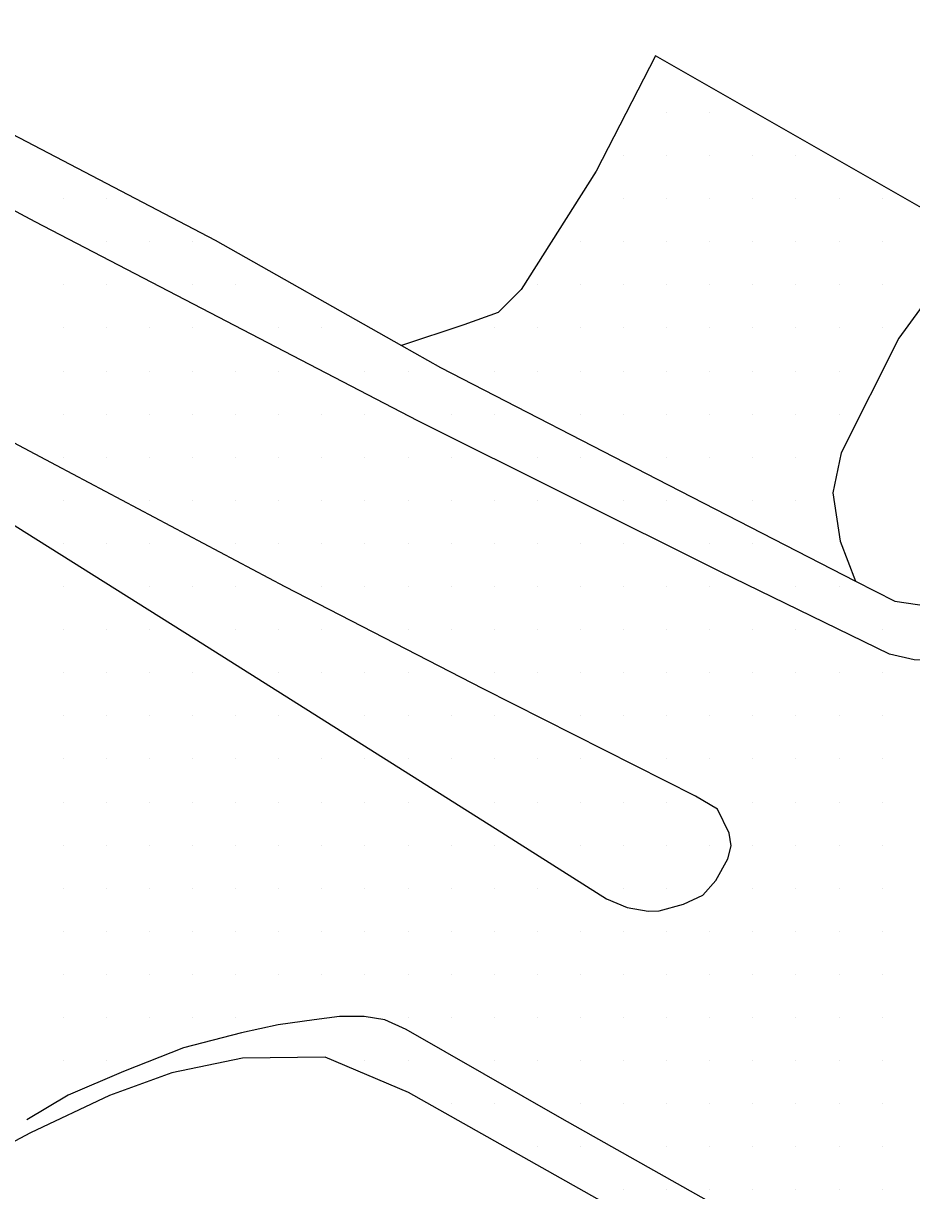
# Model space of a CAD drawing. Extents: x 1762120 to 1766775, y 709485 to 712965.
# Drawn here: x 1765281.4 to 1765333, y 710528.7 to 710596.4 of the extents above; entities that cross this region are included whole.
import ezdxf

# ---------------------------------------------------------------- set-up
doc = ezdxf.new("R2010")
doc.units = 0
for name, color, linetype in [('Exist DTM Scan Elevation Point', 7, 'Continuous'), ('Exist Roads EOP', 7, 'Continuous'), ('Exist Roads EOP Other', 7, 'Continuous'), ('Exist Roads EOT', 7, 'Continuous')]:
    doc.layers.add(name, color=color, linetype=linetype)

msp = doc.modelspace()

# ---------------------------------------------------------------- linework, layer by layer
at = {"layer": 'Exist DTM Scan Elevation Point'}
for p, q in [((1765318.75, 710591.25), (1765318.75, 710591.25)), ((1765321.25, 710591.25), (1765321.25, 710591.25)), ((1765316.25, 710588.75), (1765316.25, 710588.75)), ((1765318.75, 710588.75), (1765318.75, 710588.75)), ((1765321.25, 710588.75), (1765321.25, 710588.75)), ((1765323.75, 710588.75), (1765323.75, 710588.75)), ((1765326.25, 710588.75), (1765326.25, 710588.75)), ((1765283.75, 710586.25), (1765283.75, 710586.25)), ((1765286.25, 710586.25), (1765286.25, 710586.25)), ((1765316.25, 710586.25), (1765316.25, 710586.25)), ((1765318.75, 710586.25), (1765318.75, 710586.25)), ((1765321.25, 710586.25), (1765321.25, 710586.25)), ((1765323.75, 710586.25), (1765323.75, 710586.25)), ((1765326.25, 710586.25), (1765326.25, 710586.25)), ((1765328.75, 710586.25), (1765328.75, 710586.25)), ((1765331.25, 710586.25), (1765331.25, 710586.25)), ((1765286.25, 710583.75), (1765286.25, 710583.75)), ((1765288.75, 710583.75), (1765288.75, 710583.75)), ((1765291.25, 710583.75), (1765291.25, 710583.75)), ((1765313.75, 710583.75), (1765313.75, 710583.75)), ((1765316.25, 710583.75), (1765316.25, 710583.75)), ((1765318.75, 710583.75), (1765318.75, 710583.75)), ((1765321.25, 710583.75), (1765321.25, 710583.75)), ((1765323.75, 710583.75), (1765323.75, 710583.75)), ((1765326.25, 710583.75), (1765326.25, 710583.75)), ((1765328.75, 710583.75), (1765328.75, 710583.75)), ((1765331.25, 710583.75), (1765331.25, 710583.75)), ((1765283.75, 710581.25), (1765283.75, 710581.25)), ((1765286.25, 710581.25), (1765286.25, 710581.25)), ((1765291.25, 710581.25), (1765291.25, 710581.25)), ((1765293.75, 710581.25), (1765293.75, 710581.25)), ((1765311.25, 710581.25), (1765311.25, 710581.25)), ((1765313.75, 710581.25), (1765313.75, 710581.25)), ((1765316.25, 710581.25), (1765316.25, 710581.25)), ((1765318.75, 710581.25), (1765318.75, 710581.25)), ((1765321.25, 710581.25), (1765321.25, 710581.25)), ((1765323.75, 710581.25), (1765323.75, 710581.25)), ((1765326.25, 710581.25), (1765326.25, 710581.25)), ((1765328.75, 710581.25), (1765328.75, 710581.25)), ((1765331.25, 710581.25), (1765331.25, 710581.25)), ((1765283.75, 710578.75), (1765283.75, 710578.75)), ((1765286.25, 710578.75), (1765286.25, 710578.75)), ((1765288.75, 710578.75), (1765288.75, 710578.75)), ((1765291.25, 710578.75), (1765291.25, 710578.75)), ((1765296.25, 710578.75), (1765296.25, 710578.75)), ((1765298.75, 710578.75), (1765298.75, 710578.75)), ((1765308.75, 710578.75), (1765308.75, 710578.75)), ((1765311.25, 710578.75), (1765311.25, 710578.75)), ((1765313.75, 710578.75), (1765313.75, 710578.75)), ((1765316.25, 710578.75), (1765316.25, 710578.75)), ((1765318.75, 710578.75), (1765318.75, 710578.75)), ((1765321.25, 710578.75), (1765321.25, 710578.75)), ((1765323.75, 710578.75), (1765323.75, 710578.75)), ((1765326.25, 710578.75), (1765326.25, 710578.75)), ((1765328.75, 710578.75), (1765328.75, 710578.75)), ((1765331.25, 710578.75), (1765331.25, 710578.75)), ((1765283.75, 710576.25), (1765283.75, 710576.25)), ((1765286.25, 710576.25), (1765286.25, 710576.25)), ((1765288.75, 710576.25), (1765288.75, 710576.25)), ((1765291.25, 710576.25), (1765291.25, 710576.25)), ((1765293.75, 710576.25), (1765293.75, 710576.25)), ((1765296.25, 710576.25), (1765296.25, 710576.25)), ((1765301.25, 710576.25), (1765301.25, 710576.25)), ((1765303.75, 710576.25), (1765303.75, 710576.25)), ((1765308.75, 710576.25), (1765308.75, 710576.25)), ((1765311.25, 710576.25), (1765311.25, 710576.25)), ((1765313.75, 710576.25), (1765313.75, 710576.25)), ((1765316.25, 710576.25), (1765316.25, 710576.25)), ((1765318.75, 710576.25), (1765318.75, 710576.25)), ((1765321.25, 710576.25), (1765321.25, 710576.25)), ((1765323.75, 710576.25), (1765323.75, 710576.25)), ((1765326.25, 710576.25), (1765326.25, 710576.25)), ((1765328.75, 710576.25), (1765328.75, 710576.25)), ((1765283.75, 710573.75), (1765283.75, 710573.75)), ((1765286.25, 710573.75), (1765286.25, 710573.75)), ((1765288.75, 710573.75), (1765288.75, 710573.75)), ((1765291.25, 710573.75), (1765291.25, 710573.75)), ((1765293.75, 710573.75), (1765293.75, 710573.75)), ((1765296.25, 710573.75), (1765296.25, 710573.75)), ((1765298.75, 710573.75), (1765298.75, 710573.75)), ((1765301.25, 710573.75), (1765301.25, 710573.75)), ((1765306.25, 710573.75), (1765306.25, 710573.75)), ((1765308.75, 710573.75), (1765308.75, 710573.75)), ((1765313.75, 710573.75), (1765313.75, 710573.75)), ((1765316.25, 710573.75), (1765316.25, 710573.75)), ((1765318.75, 710573.75), (1765318.75, 710573.75)), ((1765321.25, 710573.75), (1765321.25, 710573.75)), ((1765323.75, 710573.75), (1765323.75, 710573.75)), ((1765326.25, 710573.75), (1765326.25, 710573.75)), ((1765328.75, 710573.75), (1765328.75, 710573.75)), ((1765283.75, 710571.25), (1765283.75, 710571.25)), ((1765286.25, 710571.25), (1765286.25, 710571.25)), ((1765288.75, 710571.25), (1765288.75, 710571.25)), ((1765291.25, 710571.25), (1765291.25, 710571.25)), ((1765293.75, 710571.25), (1765293.75, 710571.25)), ((1765296.25, 710571.25), (1765296.25, 710571.25)), ((1765298.75, 710571.25), (1765298.75, 710571.25)), ((1765301.25, 710571.25), (1765301.25, 710571.25)), ((1765303.75, 710571.25), (1765303.75, 710571.25)), ((1765306.25, 710571.25), (1765306.25, 710571.25)), ((1765311.25, 710571.25), (1765311.25, 710571.25)), ((1765313.75, 710571.25), (1765313.75, 710571.25)), ((1765318.75, 710571.25), (1765318.75, 710571.25)), ((1765321.25, 710571.25), (1765321.25, 710571.25)), ((1765323.75, 710571.25), (1765323.75, 710571.25)), ((1765326.25, 710571.25), (1765326.25, 710571.25)), ((1765283.75, 710568.75), (1765283.75, 710568.75)), ((1765288.75, 710568.75), (1765288.75, 710568.75)), ((1765291.25, 710568.75), (1765291.25, 710568.75)), ((1765293.75, 710568.75), (1765293.75, 710568.75)), ((1765296.25, 710568.75), (1765296.25, 710568.75)), ((1765298.75, 710568.75), (1765298.75, 710568.75)), ((1765301.25, 710568.75), (1765301.25, 710568.75)), ((1765303.75, 710568.75), (1765303.75, 710568.75)), ((1765306.25, 710568.75), (1765306.25, 710568.75)), ((1765308.75, 710568.75), (1765308.75, 710568.75)), ((1765311.25, 710568.75), (1765311.25, 710568.75)), ((1765316.25, 710568.75), (1765316.25, 710568.75)), ((1765318.75, 710568.75), (1765318.75, 710568.75)), ((1765323.75, 710568.75), (1765323.75, 710568.75)), ((1765326.25, 710568.75), (1765326.25, 710568.75)), ((1765283.75, 710566.25), (1765283.75, 710566.25)), ((1765286.25, 710566.25), (1765286.25, 710566.25)), ((1765288.75, 710566.25), (1765288.75, 710566.25)), ((1765293.75, 710566.25), (1765293.75, 710566.25)), ((1765296.25, 710566.25), (1765296.25, 710566.25)), ((1765298.75, 710566.25), (1765298.75, 710566.25)), ((1765301.25, 710566.25), (1765301.25, 710566.25)), ((1765303.75, 710566.25), (1765303.75, 710566.25)), ((1765306.25, 710566.25), (1765306.25, 710566.25)), ((1765308.75, 710566.25), (1765308.75, 710566.25)), ((1765311.25, 710566.25), (1765311.25, 710566.25)), ((1765313.75, 710566.25), (1765313.75, 710566.25)), ((1765316.25, 710566.25), (1765316.25, 710566.25)), ((1765321.25, 710566.25), (1765321.25, 710566.25)), ((1765323.75, 710566.25), (1765323.75, 710566.25)), ((1765283.75, 710563.75), (1765283.75, 710563.75)), ((1765288.75, 710563.75), (1765288.75, 710563.75)), ((1765291.25, 710563.75), (1765291.25, 710563.75)), ((1765293.75, 710563.75), (1765293.75, 710563.75)), ((1765298.75, 710563.75), (1765298.75, 710563.75)), ((1765301.25, 710563.75), (1765301.25, 710563.75)), ((1765303.75, 710563.75), (1765303.75, 710563.75)), ((1765306.25, 710563.75), (1765306.25, 710563.75)), ((1765308.75, 710563.75), (1765308.75, 710563.75)), ((1765311.25, 710563.75), (1765311.25, 710563.75)), ((1765313.75, 710563.75), (1765313.75, 710563.75)), ((1765316.25, 710563.75), (1765316.25, 710563.75)), ((1765318.75, 710563.75), (1765318.75, 710563.75)), ((1765321.25, 710563.75), (1765321.25, 710563.75)), ((1765326.25, 710563.75), (1765326.25, 710563.75)), ((1765328.75, 710563.75), (1765328.75, 710563.75)), ((1765283.75, 710561.25), (1765283.75, 710561.25)), ((1765286.25, 710561.25), (1765286.25, 710561.25)), ((1765288.75, 710561.25), (1765288.75, 710561.25)), ((1765293.75, 710561.25), (1765293.75, 710561.25)), ((1765296.25, 710561.25), (1765296.25, 710561.25)), ((1765298.75, 710561.25), (1765298.75, 710561.25)), ((1765303.75, 710561.25), (1765303.75, 710561.25)), ((1765306.25, 710561.25), (1765306.25, 710561.25)), ((1765308.75, 710561.25), (1765308.75, 710561.25)), ((1765311.25, 710561.25), (1765311.25, 710561.25)), ((1765313.75, 710561.25), (1765313.75, 710561.25)), ((1765316.25, 710561.25), (1765316.25, 710561.25)), ((1765318.75, 710561.25), (1765318.75, 710561.25)), ((1765321.25, 710561.25), (1765321.25, 710561.25)), ((1765323.75, 710561.25), (1765323.75, 710561.25)), ((1765326.25, 710561.25), (1765326.25, 710561.25)), ((1765331.25, 710561.25), (1765331.25, 710561.25)), ((1765283.75, 710558.75), (1765283.75, 710558.75)), ((1765286.25, 710558.75), (1765286.25, 710558.75)), ((1765288.75, 710558.75), (1765288.75, 710558.75)), ((1765291.25, 710558.75), (1765291.25, 710558.75)), ((1765296.25, 710558.75), (1765296.25, 710558.75)), ((1765298.75, 710558.75), (1765298.75, 710558.75)), ((1765301.25, 710558.75), (1765301.25, 710558.75)), ((1765303.75, 710558.75), (1765303.75, 710558.75)), ((1765308.75, 710558.75), (1765308.75, 710558.75)), ((1765311.25, 710558.75), (1765311.25, 710558.75)), ((1765313.75, 710558.75), (1765313.75, 710558.75)), ((1765316.25, 710558.75), (1765316.25, 710558.75)), ((1765318.75, 710558.75), (1765318.75, 710558.75)), ((1765321.25, 710558.75), (1765321.25, 710558.75)), ((1765323.75, 710558.75), (1765323.75, 710558.75)), ((1765326.25, 710558.75), (1765326.25, 710558.75)), ((1765328.75, 710558.75), (1765328.75, 710558.75)), ((1765331.25, 710558.75), (1765331.25, 710558.75)), ((1765283.75, 710556.25), (1765283.75, 710556.25)), ((1765286.25, 710556.25), (1765286.25, 710556.25)), ((1765288.75, 710556.25), (1765288.75, 710556.25)), ((1765291.25, 710556.25), (1765291.25, 710556.25)), ((1765293.75, 710556.25), (1765293.75, 710556.25)), ((1765296.25, 710556.25), (1765296.25, 710556.25)), ((1765301.25, 710556.25), (1765301.25, 710556.25)), ((1765303.75, 710556.25), (1765303.75, 710556.25)), ((1765306.25, 710556.25), (1765306.25, 710556.25)), ((1765308.75, 710556.25), (1765308.75, 710556.25)), ((1765313.75, 710556.25), (1765313.75, 710556.25)), ((1765316.25, 710556.25), (1765316.25, 710556.25)), ((1765318.75, 710556.25), (1765318.75, 710556.25)), ((1765321.25, 710556.25), (1765321.25, 710556.25)), ((1765323.75, 710556.25), (1765323.75, 710556.25)), ((1765326.25, 710556.25), (1765326.25, 710556.25)), ((1765328.75, 710556.25), (1765328.75, 710556.25)), ((1765331.25, 710556.25), (1765331.25, 710556.25)), ((1765283.75, 710553.75), (1765283.75, 710553.75)), ((1765286.25, 710553.75), (1765286.25, 710553.75)), ((1765288.75, 710553.75), (1765288.75, 710553.75)), ((1765291.25, 710553.75), (1765291.25, 710553.75)), ((1765293.75, 710553.75), (1765293.75, 710553.75)), ((1765296.25, 710553.75), (1765296.25, 710553.75)), ((1765298.75, 710553.75), (1765298.75, 710553.75)), ((1765301.25, 710553.75), (1765301.25, 710553.75)), ((1765303.75, 710553.75), (1765303.75, 710553.75)), ((1765306.25, 710553.75), (1765306.25, 710553.75)), ((1765308.75, 710553.75), (1765308.75, 710553.75)), ((1765311.25, 710553.75), (1765311.25, 710553.75)), ((1765313.75, 710553.75), (1765313.75, 710553.75)), ((1765318.75, 710553.75), (1765318.75, 710553.75)), ((1765321.25, 710553.75), (1765321.25, 710553.75)), ((1765323.75, 710553.75), (1765323.75, 710553.75)), ((1765326.25, 710553.75), (1765326.25, 710553.75)), ((1765328.75, 710553.75), (1765328.75, 710553.75)), ((1765331.25, 710553.75), (1765331.25, 710553.75)), ((1765283.75, 710551.25), (1765283.75, 710551.25)), ((1765286.25, 710551.25), (1765286.25, 710551.25)), ((1765288.75, 710551.25), (1765288.75, 710551.25)), ((1765291.25, 710551.25), (1765291.25, 710551.25)), ((1765293.75, 710551.25), (1765293.75, 710551.25)), ((1765296.25, 710551.25), (1765296.25, 710551.25)), ((1765298.75, 710551.25), (1765298.75, 710551.25)), ((1765301.25, 710551.25), (1765301.25, 710551.25)), ((1765303.75, 710551.25), (1765303.75, 710551.25)), ((1765308.75, 710551.25), (1765308.75, 710551.25)), ((1765311.25, 710551.25), (1765311.25, 710551.25)), ((1765313.75, 710551.25), (1765313.75, 710551.25)), ((1765316.25, 710551.25), (1765316.25, 710551.25)), ((1765318.75, 710551.25), (1765318.75, 710551.25)), ((1765323.75, 710551.25), (1765323.75, 710551.25)), ((1765326.25, 710551.25), (1765326.25, 710551.25)), ((1765328.75, 710551.25), (1765328.75, 710551.25)), ((1765331.25, 710551.25), (1765331.25, 710551.25)), ((1765283.75, 710548.75), (1765283.75, 710548.75)), ((1765286.25, 710548.75), (1765286.25, 710548.75)), ((1765288.75, 710548.75), (1765288.75, 710548.75)), ((1765291.25, 710548.75), (1765291.25, 710548.75)), ((1765293.75, 710548.75), (1765293.75, 710548.75)), ((1765296.25, 710548.75), (1765296.25, 710548.75)), ((1765298.75, 710548.75), (1765298.75, 710548.75)), ((1765301.25, 710548.75), (1765301.25, 710548.75)), ((1765303.75, 710548.75), (1765303.75, 710548.75)), ((1765306.25, 710548.75), (1765306.25, 710548.75)), ((1765308.75, 710548.75), (1765308.75, 710548.75)), ((1765313.75, 710548.75), (1765313.75, 710548.75)), ((1765316.25, 710548.75), (1765316.25, 710548.75)), ((1765318.75, 710548.75), (1765318.75, 710548.75)), ((1765321.25, 710548.75), (1765321.25, 710548.75)), ((1765323.75, 710548.75), (1765323.75, 710548.75)), ((1765326.25, 710548.75), (1765326.25, 710548.75)), ((1765328.75, 710548.75), (1765328.75, 710548.75)), ((1765331.25, 710548.75), (1765331.25, 710548.75)), ((1765283.75, 710546.25), (1765283.75, 710546.25)), ((1765286.25, 710546.25), (1765286.25, 710546.25)), ((1765288.75, 710546.25), (1765288.75, 710546.25)), ((1765291.25, 710546.25), (1765291.25, 710546.25)), ((1765293.75, 710546.25), (1765293.75, 710546.25)), ((1765296.25, 710546.25), (1765296.25, 710546.25)), ((1765298.75, 710546.25), (1765298.75, 710546.25)), ((1765301.25, 710546.25), (1765301.25, 710546.25)), ((1765303.75, 710546.25), (1765303.75, 710546.25)), ((1765306.25, 710546.25), (1765306.25, 710546.25)), ((1765308.75, 710546.25), (1765308.75, 710546.25)), ((1765311.25, 710546.25), (1765311.25, 710546.25)), ((1765316.25, 710546.25), (1765316.25, 710546.25)), ((1765318.75, 710546.25), (1765318.75, 710546.25)), ((1765323.75, 710546.25), (1765323.75, 710546.25)), ((1765326.25, 710546.25), (1765326.25, 710546.25)), ((1765328.75, 710546.25), (1765328.75, 710546.25)), ((1765331.25, 710546.25), (1765331.25, 710546.25)), ((1765283.75, 710543.75), (1765283.75, 710543.75)), ((1765286.25, 710543.75), (1765286.25, 710543.75)), ((1765288.75, 710543.75), (1765288.75, 710543.75)), ((1765291.25, 710543.75), (1765291.25, 710543.75)), ((1765293.75, 710543.75), (1765293.75, 710543.75)), ((1765296.25, 710543.75), (1765296.25, 710543.75)), ((1765298.75, 710543.75), (1765298.75, 710543.75)), ((1765301.25, 710543.75), (1765301.25, 710543.75)), ((1765303.75, 710543.75), (1765303.75, 710543.75)), ((1765306.25, 710543.75), (1765306.25, 710543.75)), ((1765308.75, 710543.75), (1765308.75, 710543.75)), ((1765311.25, 710543.75), (1765311.25, 710543.75)), ((1765313.75, 710543.75), (1765313.75, 710543.75)), ((1765316.25, 710543.75), (1765316.25, 710543.75)), ((1765318.75, 710543.75), (1765318.75, 710543.75)), ((1765321.25, 710543.75), (1765321.25, 710543.75)), ((1765323.75, 710543.75), (1765323.75, 710543.75)), ((1765326.25, 710543.75), (1765326.25, 710543.75)), ((1765328.75, 710543.75), (1765328.75, 710543.75)), ((1765331.25, 710543.75), (1765331.25, 710543.75)), ((1765283.75, 710541.25), (1765283.75, 710541.25)), ((1765286.25, 710541.25), (1765286.25, 710541.25)), ((1765288.75, 710541.25), (1765288.75, 710541.25)), ((1765291.25, 710541.25), (1765291.25, 710541.25)), ((1765293.75, 710541.25), (1765293.75, 710541.25)), ((1765296.25, 710541.25), (1765296.25, 710541.25)), ((1765298.75, 710541.25), (1765298.75, 710541.25)), ((1765301.25, 710541.25), (1765301.25, 710541.25)), ((1765303.75, 710541.25), (1765303.75, 710541.25)), ((1765306.25, 710541.25), (1765306.25, 710541.25)), ((1765308.75, 710541.25), (1765308.75, 710541.25)), ((1765311.25, 710541.25), (1765311.25, 710541.25)), ((1765313.75, 710541.25), (1765313.75, 710541.25)), ((1765316.25, 710541.25), (1765316.25, 710541.25)), ((1765318.75, 710541.25), (1765318.75, 710541.25)), ((1765321.25, 710541.25), (1765321.25, 710541.25)), ((1765323.75, 710541.25), (1765323.75, 710541.25)), ((1765326.25, 710541.25), (1765326.25, 710541.25)), ((1765328.75, 710541.25), (1765328.75, 710541.25)), ((1765331.25, 710541.25), (1765331.25, 710541.25)), ((1765283.75, 710538.75), (1765283.75, 710538.75)), ((1765286.25, 710538.75), (1765286.25, 710538.75)), ((1765288.75, 710538.75), (1765288.75, 710538.75)), ((1765291.25, 710538.75), (1765291.25, 710538.75)), ((1765293.75, 710538.75), (1765293.75, 710538.75)), ((1765303.75, 710538.75), (1765303.75, 710538.75)), ((1765306.25, 710538.75), (1765306.25, 710538.75)), ((1765308.75, 710538.75), (1765308.75, 710538.75)), ((1765311.25, 710538.75), (1765311.25, 710538.75)), ((1765313.75, 710538.75), (1765313.75, 710538.75)), ((1765316.25, 710538.75), (1765316.25, 710538.75)), ((1765318.75, 710538.75), (1765318.75, 710538.75)), ((1765321.25, 710538.75), (1765321.25, 710538.75)), ((1765323.75, 710538.75), (1765323.75, 710538.75)), ((1765326.25, 710538.75), (1765326.25, 710538.75)), ((1765328.75, 710538.75), (1765328.75, 710538.75)), ((1765331.25, 710538.75), (1765331.25, 710538.75)), ((1765283.75, 710536.25), (1765283.75, 710536.25)), ((1765286.25, 710536.25), (1765286.25, 710536.25)), ((1765301.25, 710536.25), (1765301.25, 710536.25)), ((1765303.75, 710536.25), (1765303.75, 710536.25)), ((1765308.75, 710536.25), (1765308.75, 710536.25)), ((1765311.25, 710536.25), (1765311.25, 710536.25)), ((1765313.75, 710536.25), (1765313.75, 710536.25)), ((1765316.25, 710536.25), (1765316.25, 710536.25)), ((1765318.75, 710536.25), (1765318.75, 710536.25)), ((1765321.25, 710536.25), (1765321.25, 710536.25)), ((1765323.75, 710536.25), (1765323.75, 710536.25)), ((1765326.25, 710536.25), (1765326.25, 710536.25)), ((1765328.75, 710536.25), (1765328.75, 710536.25)), ((1765331.25, 710536.25), (1765331.25, 710536.25)), ((1765306.25, 710533.75), (1765306.25, 710533.75)), ((1765308.75, 710533.75), (1765308.75, 710533.75)), ((1765313.75, 710533.75), (1765313.75, 710533.75)), ((1765316.25, 710533.75), (1765316.25, 710533.75)), ((1765318.75, 710533.75), (1765318.75, 710533.75)), ((1765321.25, 710533.75), (1765321.25, 710533.75)), ((1765323.75, 710533.75), (1765323.75, 710533.75)), ((1765326.25, 710533.75), (1765326.25, 710533.75)), ((1765328.75, 710533.75), (1765328.75, 710533.75)), ((1765331.25, 710533.75), (1765331.25, 710533.75)), ((1765311.25, 710531.25), (1765311.25, 710531.25)), ((1765313.75, 710531.25), (1765313.75, 710531.25)), ((1765318.75, 710531.25), (1765318.75, 710531.25)), ((1765321.25, 710531.25), (1765321.25, 710531.25)), ((1765323.75, 710531.25), (1765323.75, 710531.25)), ((1765326.25, 710531.25), (1765326.25, 710531.25)), ((1765328.75, 710531.25), (1765328.75, 710531.25)), ((1765331.25, 710531.25), (1765331.25, 710531.25)), ((1765316.25, 710528.75), (1765316.25, 710528.75)), ((1765318.75, 710528.75), (1765318.75, 710528.75)), ((1765321.25, 710528.75), (1765321.25, 710528.75)), ((1765323.75, 710528.75), (1765323.75, 710528.75)), ((1765326.25, 710528.75), (1765326.25, 710528.75)), ((1765328.75, 710528.75), (1765328.75, 710528.75)), ((1765331.25, 710528.75), (1765331.25, 710528.75))]:
    msp.add_line(p, q, dxfattribs=at)
at = {"layer": 'Exist Roads EOP'}
for points in [[(1765084.617, 710694.06), (1765097.768, 710686.894), (1765110.895, 710679.683), (1765123.896, 710672.263), (1765136.936, 710664.905), (1765149.936, 710657.464), (1765163.132, 710650.364), (1765176.097, 710642.858), (1765184.863, 710638.52), (1765193.831, 710635.427), (1765206.016, 710629.534), (1765223.828, 710620.151), (1765236.889, 710612.815), (1765250.391, 710606.265), (1765263.575, 710599.136), (1765276.549, 710592.209), (1765292.57, 710583.836)], [(1765292.57, 710583.836), (1765303.38, 710577.734), (1765305.627, 710576.465), (1765318.847, 710569.654), (1765329.711, 710564.071), (1765331.978, 710562.906), (1765339.74, 710561.77), (1765344.404, 710562.485), (1765347.893, 710563.971), (1765352.668, 710567.191), (1765355.714, 710569.452), (1765360.064, 710574.41), (1765363.565, 710577.858)], [(1765329.824, 710519.529), (1765316.843, 710527.028), (1765303.788, 710534.406), (1765298.949, 710536.445), (1765294.155, 710536.399), (1765290.059, 710535.541), (1765286.436, 710534.236), (1765281.859, 710532.065), (1765277.442, 710529.717), (1765275.913, 710527.987)]]:
    msp.add_lwpolyline(points, dxfattribs=at)
at = {"layer": 'Exist Roads EOP Other'}
msp.add_line((1765336.479, 710584.028), (1765318.106, 710594.542), dxfattribs=at)
for points in [[(1765318.106, 710594.542), (1765314.667, 710587.839), (1765310.309, 710580.976), (1765308.983, 710579.658), (1765306.981, 710578.93), (1765303.38, 710577.734)], [(1765336.479, 710584.028), (1765332.215, 710578.159), (1765328.873, 710571.506), (1765328.387, 710569.194), (1765328.811, 710566.388), (1765329.711, 710564.071)]]:
    msp.add_lwpolyline(points, dxfattribs=at)
at = {"layer": 'Exist Roads EOT'}
for points in [[(1765360.208, 710574.342), (1765357.629, 710571.212), (1765356.237, 710569.572), (1765354.091, 710567.542), (1765352.045, 710566.055), (1765349.282, 710564.215), (1765346.083, 710562.527), (1765343.376, 710561.244), (1765340.113, 710560.194), (1765337.556, 710559.599), (1765335.256, 710559.386), (1765333.109, 710559.504), (1765331.682, 710559.835), (1765321.864, 710564.605), (1765304.315, 710573.37), (1765282.132, 710584.905), (1765251.763, 710601.17), (1765226.279, 710615.108), (1765196.896, 710631.18), (1765183.839, 710638.416)], [(1765245.22, 710589.578), (1765264.803, 710577.43), (1765291.333, 710560.756), (1765308.833, 710549.716), (1765315.266, 710545.647), (1765316.457, 710545.14), (1765317.672, 710544.915), (1765318.321, 710544.939), (1765319.724, 710545.328), (1765320.846, 710545.845), (1765321.61, 710546.7), (1765322.294, 710547.951), (1765322.482, 710548.718), (1765322.376, 710549.438), (1765321.692, 710550.83), (1765320.43, 710551.597), (1765308.1, 710557.816), (1765296.619, 710563.728), (1765283.358, 710570.771), (1765270.065, 710577.827), (1765255.861, 710585.493), (1765243.48, 710592.343)], [(1765332.166, 710521.935), (1765323.641, 710526.712), (1765312.691, 710532.884), (1765303.653, 710538.056), (1765302.402, 710538.629), (1765301.211, 710538.818), (1765299.772, 710538.806), (1765298.309, 710538.629), (1765296.216, 710538.324), (1765294.093, 710537.864), (1765290.737, 710536.99), (1765287.249, 710535.627), (1765284.05, 710534.244), (1765281.636, 710532.819)]]:
    msp.add_lwpolyline(points, dxfattribs=at)

doc.saveas('drawing.dxf')
